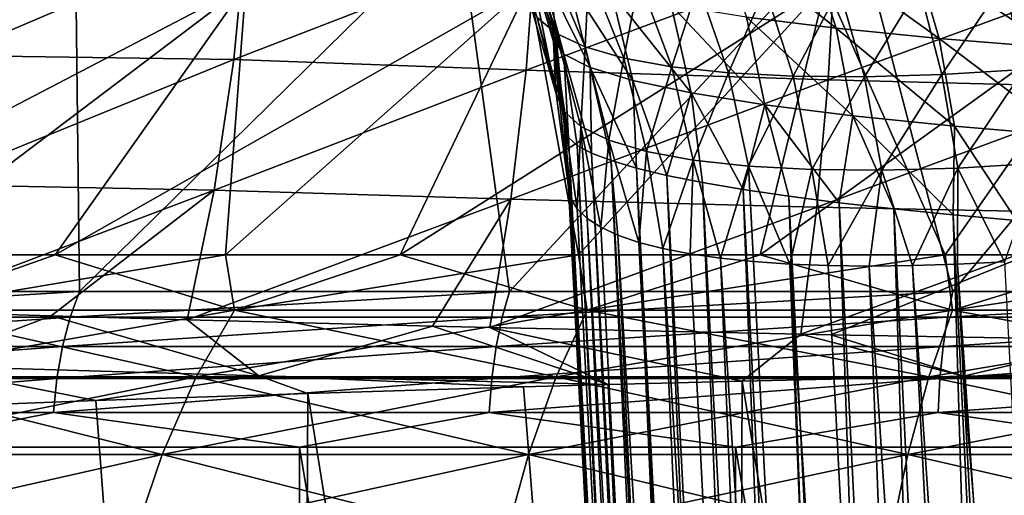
# Model space of a CAD drawing. Header units: metres. Extents: x -24 to 24, y -69 to 184.
# Tile 850 of 896: x -9.82 to -5.16, y 159.84 to 162.09. Entities that reach past the tile are written whole.
import ezdxf

# ---------------------------------------------------------------- set-up
doc = ezdxf.new("R2010")
doc.units = ezdxf.units.M
for name, color, linetype in [('4035', 7, 'CONTINUOUS'), ('4036', 7, 'CONTINUOUS'), ('4045', 7, 'CONTINUOUS'), ('4049', 7, 'CONTINUOUS'), ('4053', 7, 'CONTINUOUS'), ('4097', 7, 'CONTINUOUS'), ('4100', 7, 'CONTINUOUS'), ('4101', 7, 'CONTINUOUS'), ('4107', 7, 'CONTINUOUS'), ('4108', 7, 'CONTINUOUS'), ('4109', 7, 'CONTINUOUS'), ('4157', 7, 'CONTINUOUS'), ('4165', 7, 'CONTINUOUS')]:
    doc.layers.add(name, color=color, linetype=linetype)

msp = doc.modelspace()

# ---------------------------------------------------------------- linework, layer by layer
at = {"layer": '4035'}
for points in [[(-5.352277, 160.400624, 23.651969), (-4.330005, 147.8, 23.860293), (-4.294362, 160.419988, 23.866733)], [(-7.435197, 160.34998, 23.082035), (-6.451394, 147.8, 23.376099), (-7.035197, 160.360992, 23.207079)], [(-7.035197, 160.360992, 23.207079), (-6.451394, 147.8, 23.376099), (-6.399911, 160.377226, 23.390247)], [(-6.451394, 147.8, 23.376099), (-4.330005, 147.8, 23.860293), (-6.399911, 160.377226, 23.390247)], [(-6.399911, 160.377226, 23.390247), (-4.330005, 147.8, 23.860293), (-5.352277, 160.400624, 23.651969)], [(-9.460425, 160.284832, 22.328521), (-8.520839, 147.8, 22.703696), (-8.456055, 160.319097, 22.727904)], [(-8.520839, 147.8, 22.703696), (-6.451394, 147.8, 23.376099), (-8.456055, 160.319097, 22.727904)], [(-8.456055, 160.319097, 22.727904), (-6.451394, 147.8, 23.376099), (-7.435197, 160.34998, 23.082035)], [(-10.446351, 160.247454, 21.884612), (-8.520839, 147.8, 22.703696), (-9.460425, 160.284832, 22.328521)], [(-10.521681, 147.8, 21.848495), (-8.520839, 147.8, 22.703696), (-10.446351, 160.247454, 21.884612)], [(-8.520839, 147.8, -22.703696), (-10.521681, 147.8, -21.848495), (-10.491335, 160.06449, -21.863083)], [(-8.495616, 160.06449, -22.713146), (-8.520839, 147.8, -22.703696), (-10.491335, 160.06449, -21.863083)], [(-6.451394, 147.8, -23.376099), (-8.520839, 147.8, -22.703696), (-8.495616, 160.06449, -22.713146)], [(-6.431917, 160.06449, -23.381466), (-6.451394, 147.8, -23.376099), (-8.495616, 160.06449, -22.713146)], [(-4.330005, 147.8, -23.860293), (-6.451394, 147.8, -23.376099), (-6.431917, 160.06449, -23.381466)], [(-4.316752, 160.06449, -23.862694), (-4.330005, 147.8, -23.860293), (-6.431917, 160.06449, -23.381466)]]:
    msp.add_3dface(points, dxfattribs=at)
at = {"layer": '4036'}
for points in [[(-11.494011, 160.800959, -20.984845), (-9.558219, 162.566013, -19.646071), (-9.537072, 160.800959, -21.94357)], [(-11.295749, 162.566013, -18.701169), (-9.558219, 162.566013, -19.646071), (-11.494011, 160.800959, -20.984845)], [(-9.558219, 162.566013, -19.646071), (-7.742357, 162.566013, -20.429968), (-9.537072, 160.800959, -21.94357)], [(-9.537072, 160.800959, -21.94357), (-7.742357, 162.566013, -20.429968), (-7.501022, 160.800959, -22.72027)], [(-7.742357, 162.566013, -20.429968), (-5.863043, 162.566013, -21.046434), (-7.501022, 160.800959, -22.72027)], [(-7.501022, 160.800959, -22.72027), (-5.863043, 162.566013, -21.046434), (-5.40275, 160.800959, -23.308502)], [(-5.863043, 162.566013, -21.046434), (-3.93568, 162.566013, -21.490419), (-5.40275, 160.800959, -23.308502)], [(-5.40275, 160.800959, -23.308502), (-3.93568, 162.566013, -21.490419), (-3.259662, 160.800959, -23.703388)]]:
    msp.add_3dface(points, dxfattribs=at)
at = {"layer": '4045'}
for points in [[(-11.547877, 160.679398, -21.083187), (-9.537072, 160.800959, -21.94357), (-9.581767, 160.679398, -22.046405)], [(-11.494011, 160.800959, -20.984845), (-9.537072, 160.800959, -21.94357), (-11.547877, 160.679398, -21.083187)], [(-9.581767, 160.679398, -22.046405), (-7.501022, 160.800959, -22.72027), (-7.536175, 160.679398, -22.826745)], [(-9.537072, 160.800959, -21.94357), (-7.501022, 160.800959, -22.72027), (-9.581767, 160.679398, -22.046405)], [(-7.536175, 160.679398, -22.826745), (-5.40275, 160.800959, -23.308502), (-5.42807, 160.679398, -23.417735)], [(-7.501022, 160.800959, -22.72027), (-5.40275, 160.800959, -23.308502), (-7.536175, 160.679398, -22.826745)], [(-5.42807, 160.679398, -23.417735), (-3.259662, 160.800959, -23.703388), (-3.274938, 160.679398, -23.814471)], [(-5.40275, 160.800959, -23.308502), (-3.259662, 160.800959, -23.703388), (-5.42807, 160.679398, -23.417735)], [(-11.59142, 160.540873, -21.162682), (-9.581767, 160.679398, -22.046405), (-9.617896, 160.540873, -22.129532)], [(-11.547877, 160.679398, -21.083187), (-9.581767, 160.679398, -22.046405), (-11.59142, 160.540873, -21.162682)], [(-9.617896, 160.540873, -22.129532), (-7.536175, 160.679398, -22.826745), (-7.564591, 160.540873, -22.912815)], [(-9.581767, 160.679398, -22.046405), (-7.536175, 160.679398, -22.826745), (-9.617896, 160.540873, -22.129532)], [(-7.564591, 160.540873, -22.912815), (-5.42807, 160.679398, -23.417735), (-5.448537, 160.540873, -23.506032)], [(-7.536175, 160.679398, -22.826745), (-5.42807, 160.679398, -23.417735), (-7.564591, 160.540873, -22.912815)], [(-5.448537, 160.540873, -23.506032), (-3.274938, 160.679398, -23.814471), (-3.287287, 160.540873, -23.904265)], [(-5.42807, 160.679398, -23.417735), (-3.274938, 160.679398, -23.814471), (-5.448537, 160.540873, -23.506032)], [(-11.623387, 160.389293, -21.221045), (-9.617896, 160.540873, -22.129532), (-9.644421, 160.389293, -22.190561)], [(-11.59142, 160.540873, -21.162682), (-9.617896, 160.540873, -22.129532), (-11.623387, 160.389293, -21.221045)], [(-9.644421, 160.389293, -22.190561), (-7.564591, 160.540873, -22.912815), (-7.585453, 160.389293, -22.976004)], [(-9.617896, 160.540873, -22.129532), (-7.564591, 160.540873, -22.912815), (-9.644421, 160.389293, -22.190561)], [(-7.585453, 160.389293, -22.976004), (-5.448537, 160.540873, -23.506032), (-5.463563, 160.389293, -23.570858)], [(-7.564591, 160.540873, -22.912815), (-5.448537, 160.540873, -23.506032), (-7.585453, 160.389293, -22.976004)], [(-5.463563, 160.389293, -23.570858), (-3.287287, 160.540873, -23.904265), (-3.296352, 160.389293, -23.970188)], [(-5.448537, 160.540873, -23.506032), (-3.287287, 160.540873, -23.904265), (-5.463563, 160.389293, -23.570858)], [(-11.642902, 160.228812, -21.256675), (-9.644421, 160.389293, -22.190561), (-9.660613, 160.228812, -22.22782)], [(-11.623387, 160.389293, -21.221045), (-9.644421, 160.389293, -22.190561), (-11.642902, 160.228812, -21.256675)], [(-9.660613, 160.228812, -22.22782), (-7.585453, 160.389293, -22.976004), (-7.598189, 160.228812, -23.014581)], [(-9.644421, 160.389293, -22.190561), (-7.585453, 160.389293, -22.976004), (-9.660613, 160.228812, -22.22782)], [(-7.598189, 160.228812, -23.014581), (-5.463563, 160.389293, -23.570858), (-5.472736, 160.228812, -23.610434)], [(-7.585453, 160.389293, -22.976004), (-5.463563, 160.389293, -23.570858), (-7.598189, 160.228812, -23.014581)], [(-5.472736, 160.228812, -23.610434), (-3.296352, 160.389293, -23.970188), (-3.301887, 160.228812, -24.010434)], [(-5.463563, 160.389293, -23.570858), (-3.296352, 160.389293, -23.970188), (-5.472736, 160.228812, -23.610434)], [(-10.491335, 160.06449, -21.863083), (-11.642902, 160.228812, -21.256675), (-9.660613, 160.228812, -22.22782)], [(-8.495616, 160.06449, -22.713146), (-10.491335, 160.06449, -21.863083), (-9.660613, 160.228812, -22.22782)], [(-8.495616, 160.06449, -22.713146), (-9.660613, 160.228812, -22.22782), (-7.598189, 160.228812, -23.014581)], [(-6.431917, 160.06449, -23.381466), (-8.495616, 160.06449, -22.713146), (-7.598189, 160.228812, -23.014581)], [(-6.431917, 160.06449, -23.381466), (-7.598189, 160.228812, -23.014581), (-5.472736, 160.228812, -23.610434)], [(-4.316752, 160.06449, -23.862694), (-6.431917, 160.06449, -23.381466), (-5.472736, 160.228812, -23.610434)], [(-4.316752, 160.06449, -23.862694), (-5.472736, 160.228812, -23.610434), (-3.301887, 160.228812, -24.010434)]]:
    msp.add_3dface(points, dxfattribs=at)
at = {"layer": '4049'}
for points in [[(-11.198176, 160.975062, 15.725637), (-8.749242, 162.250856, 14.130511), (-10.437236, 160.975062, 16.240656)], [(-10.015718, 162.250856, 13.262954), (-8.749242, 162.250856, 14.130511), (-11.198176, 160.975062, 15.725637)], [(-10.437236, 160.975062, 16.240656), (-8.749242, 162.250856, 14.130511), (-9.652653, 160.975062, 16.718885)], [(-9.652653, 160.975062, -16.718885), (-8.749242, 162.250856, -14.130511), (-10.437236, 160.975062, -16.240656)], [(-8.749242, 162.250856, -14.130511), (-10.015718, 162.250856, -13.262954), (-10.437236, 160.975062, -16.240656)], [(-9.652653, 160.975062, 16.718885), (-7.40812, 162.250856, 14.877511), (-8.846203, 160.975062, 17.15924)], [(-8.749242, 162.250856, 14.130511), (-7.40812, 162.250856, 14.877511), (-9.652653, 160.975062, 16.718885)], [(-8.846203, 160.975062, -17.15924), (-8.749242, 162.250856, -14.130511), (-9.652653, 160.975062, -16.718885)], [(-8.846203, 160.975062, 17.15924), (-7.40812, 162.250856, 14.877511), (-8.019714, 160.975062, 17.560723)], [(-8.019714, 160.975062, -17.560723), (-7.40812, 162.250856, -14.877511), (-8.846203, 160.975062, -17.15924)], [(-7.40812, 162.250856, -14.877511), (-8.749242, 162.250856, -14.130511), (-8.846203, 160.975062, -17.15924)], [(-8.019714, 160.975062, 17.560723), (-6.003795, 162.250856, 15.497581), (-7.175057, 160.975062, 17.922426)], [(-7.40812, 162.250856, 14.877511), (-6.003795, 162.250856, 15.497581), (-8.019714, 160.975062, 17.560723)], [(-7.175057, 160.975062, -17.922426), (-7.40812, 162.250856, -14.877511), (-8.019714, 160.975062, -17.560723)], [(-6.003795, 162.250856, -15.497581), (-7.40812, 162.250856, -14.877511), (-7.175057, 160.975062, -17.922426)], [(-7.175057, 160.975062, 17.922426), (-6.003795, 162.250856, 15.497581), (-6.314147, 160.975062, 18.243529)], [(-6.314147, 160.975062, -18.243529), (-6.003795, 162.250856, -15.497581), (-7.175057, 160.975062, -17.922426)], [(-6.314147, 160.975062, 18.243529), (-4.548247, 162.250856, 15.985431), (-5.438933, 160.975062, 18.523305)], [(-6.003795, 162.250856, 15.497581), (-4.548247, 162.250856, 15.985431), (-6.314147, 160.975062, 18.243529)], [(-5.438933, 160.975062, -18.523305), (-6.003795, 162.250856, -15.497581), (-6.314147, 160.975062, -18.243529)], [(-4.548247, 162.250856, -15.985431), (-6.003795, 162.250856, -15.497581), (-5.438933, 160.975062, -18.523305)], [(-5.438933, 160.975062, 18.523305), (-4.548247, 162.250856, 15.985431), (-4.551398, 160.975062, 18.761119)], [(-4.551398, 160.975062, -18.761119), (-4.548247, 162.250856, -15.985431), (-5.438933, 160.975062, -18.523305)]]:
    msp.add_3dface(points, dxfattribs=at)
at = {"layer": '4053'}
for points in [[(-10.437236, 160.975062, 16.240656), (-9.652653, 160.975062, 16.718885), (-10.396667, 160.713602, 16.791194)], [(-9.652653, 160.975062, -16.718885), (-10.437236, 160.975062, -16.240656), (-10.396667, 160.713602, -16.791194)], [(-8.846203, 160.975062, 17.15924), (-8.803021, 160.713602, 17.678849), (-10.396667, 160.713602, 16.791194)], [(-9.652653, 160.975062, 16.718885), (-8.846203, 160.975062, 17.15924), (-10.396667, 160.713602, 16.791194)], [(-9.652653, 160.975062, -16.718885), (-10.396667, 160.713602, -16.791194), (-8.803021, 160.713602, -17.678849)], [(-8.846203, 160.975062, -17.15924), (-9.652653, 160.975062, -16.718885), (-8.803021, 160.713602, -17.678849)], [(-8.846203, 160.975062, 17.15924), (-8.019714, 160.975062, 17.560723), (-8.803021, 160.713602, 17.678849)], [(-8.019714, 160.975062, -17.560723), (-8.846203, 160.975062, -17.15924), (-8.803021, 160.713602, -17.678849)], [(-7.175057, 160.975062, 17.922426), (-7.13427, 160.713602, 18.415675), (-8.803021, 160.713602, 17.678849)], [(-8.019714, 160.975062, 17.560723), (-7.175057, 160.975062, 17.922426), (-8.803021, 160.713602, 17.678849)], [(-8.019714, 160.975062, -17.560723), (-8.803021, 160.713602, -17.678849), (-7.13427, 160.713602, -18.415675)], [(-7.175057, 160.975062, -17.922426), (-8.019714, 160.975062, -17.560723), (-7.13427, 160.713602, -18.415675)], [(-7.175057, 160.975062, 17.922426), (-6.314147, 160.975062, 18.243529), (-7.13427, 160.713602, 18.415675)], [(-6.314147, 160.975062, -18.243529), (-7.175057, 160.975062, -17.922426), (-7.13427, 160.713602, -18.415675)], [(-5.438933, 160.975062, 18.523305), (-5.404653, 160.713602, 18.995384), (-7.13427, 160.713602, 18.415675)], [(-6.314147, 160.975062, 18.243529), (-5.438933, 160.975062, 18.523305), (-7.13427, 160.713602, 18.415675)], [(-6.314147, 160.975062, -18.243529), (-7.13427, 160.713602, -18.415675), (-5.404653, 160.713602, -18.995384)], [(-5.438933, 160.975062, -18.523305), (-6.314147, 160.975062, -18.243529), (-5.404653, 160.713602, -18.995384)], [(-5.438933, 160.975062, 18.523305), (-4.551398, 160.975062, 18.761119), (-5.404653, 160.713602, 18.995384)], [(-4.551398, 160.975062, -18.761119), (-5.438933, 160.975062, -18.523305), (-5.404653, 160.713602, -18.995384)], [(-3.653553, 160.975062, 18.956433), (-3.628925, 160.713602, 19.413032), (-5.404653, 160.713602, 18.995384)], [(-4.551398, 160.975062, 18.761119), (-3.653553, 160.975062, 18.956433), (-5.404653, 160.713602, 18.995384)], [(-4.551398, 160.975062, -18.761119), (-5.404653, 160.713602, -18.995384), (-3.628925, 160.713602, -19.413032)], [(-10.610971, 160.396893, -17.137307), (-8.984475, 160.396893, -18.043259), (-10.396667, 160.713602, -16.791194)], [(-8.803021, 160.713602, 17.678849), (-10.610971, 160.396893, 17.137307), (-10.396667, 160.713602, 16.791194)], [(-8.984475, 160.396893, 18.043259), (-10.610971, 160.396893, 17.137307), (-8.803021, 160.713602, 17.678849)], [(-10.396667, 160.713602, -16.791194), (-8.984475, 160.396893, -18.043259), (-8.803021, 160.713602, -17.678849)], [(-8.984475, 160.396893, -18.043259), (-7.281327, 160.396893, -18.795272), (-8.803021, 160.713602, -17.678849)], [(-7.13427, 160.713602, 18.415675), (-8.984475, 160.396893, 18.043259), (-8.803021, 160.713602, 17.678849)], [(-7.281327, 160.396893, 18.795272), (-8.984475, 160.396893, 18.043259), (-7.13427, 160.713602, 18.415675)], [(-8.803021, 160.713602, -17.678849), (-7.281327, 160.396893, -18.795272), (-7.13427, 160.713602, -18.415675)], [(-7.281327, 160.396893, -18.795272), (-5.516057, 160.396893, -19.386931), (-7.13427, 160.713602, -18.415675)], [(-5.404653, 160.713602, 18.995384), (-7.281327, 160.396893, 18.795272), (-7.13427, 160.713602, 18.415675)], [(-5.516058, 160.396893, 19.386931), (-7.281327, 160.396893, 18.795272), (-5.404653, 160.713602, 18.995384)], [(-7.13427, 160.713602, -18.415675), (-5.516057, 160.396893, -19.386931), (-5.404653, 160.713602, -18.995384)], [(-3.628925, 160.713602, 19.413032), (-5.516058, 160.396893, 19.386931), (-5.404653, 160.713602, 18.995384)], [(-3.703727, 160.396893, 19.813188), (-5.516058, 160.396893, 19.386931), (-3.628925, 160.713602, 19.413032)], [(-5.516057, 160.396893, -19.386931), (-3.703727, 160.396893, -19.813188), (-5.404653, 160.713602, -18.995384)], [(-5.404653, 160.713602, -18.995384), (-3.703727, 160.396893, -19.813188), (-3.628925, 160.713602, -19.413032)], [(-10.80204, 160.030435, -17.445894), (-9.146256, 160.030435, -18.368159), (-10.610971, 160.396893, -17.137307)], [(-8.984475, 160.396893, 18.043259), (-10.80204, 160.030435, 17.445894), (-10.610971, 160.396893, 17.137307)], [(-9.146256, 160.030435, 18.368159), (-10.80204, 160.030435, 17.445894), (-8.984475, 160.396893, 18.043259)], [(-10.610971, 160.396893, -17.137307), (-9.146256, 160.030435, -18.368159), (-8.984475, 160.396893, -18.043259)], [(-9.146256, 160.030435, -18.368159), (-7.41244, 160.030435, -19.133714), (-8.984475, 160.396893, -18.043259)], [(-7.281327, 160.396893, 18.795272), (-9.146256, 160.030435, 18.368159), (-8.984475, 160.396893, 18.043259)], [(-7.41244, 160.030435, 19.133714), (-9.146256, 160.030435, 18.368159), (-7.281327, 160.396893, 18.795272)], [(-8.984475, 160.396893, -18.043259), (-7.41244, 160.030435, -19.133714), (-7.281327, 160.396893, -18.795272)], [(-7.41244, 160.030435, -19.133714), (-5.615384, 160.030435, -19.736026), (-7.281327, 160.396893, -18.795272)], [(-5.516058, 160.396893, 19.386931), (-7.41244, 160.030435, 19.133714), (-7.281327, 160.396893, 18.795272)], [(-5.615384, 160.030435, 19.736026), (-7.41244, 160.030435, 19.133714), (-5.516058, 160.396893, 19.386931)], [(-7.281327, 160.396893, -18.795272), (-5.615384, 160.030435, -19.736026), (-5.516057, 160.396893, -19.386931)], [(-5.615384, 160.030435, -19.736026), (-3.770419, 160.030435, -20.169958), (-5.516057, 160.396893, -19.386931)], [(-3.703727, 160.396893, 19.813188), (-5.615384, 160.030435, 19.736026), (-5.516058, 160.396893, 19.386931)], [(-3.770419, 160.030435, 20.169958), (-5.615384, 160.030435, 19.736026), (-3.703727, 160.396893, 19.813188)], [(-5.516057, 160.396893, -19.386931), (-3.770419, 160.030435, -20.169958), (-3.703727, 160.396893, -19.813188)], [(-10.966697, 159.620321, -17.711824), (-9.285674, 159.620321, -18.648147), (-10.80204, 160.030435, -17.445894)], [(-9.146256, 160.030435, 18.368159), (-10.966697, 159.620321, 17.711824), (-10.80204, 160.030435, 17.445894)], [(-9.285674, 159.620321, 18.648147), (-10.966697, 159.620321, 17.711824), (-9.146256, 160.030435, 18.368159)], [(-10.80204, 160.030435, -17.445894), (-9.285674, 159.620321, -18.648147), (-9.146256, 160.030435, -18.368159)], [(-9.285674, 159.620321, -18.648147), (-7.525429, 159.620321, -19.425371), (-9.146256, 160.030435, -18.368159)], [(-7.41244, 160.030435, 19.133714), (-9.285674, 159.620321, 18.648147), (-9.146256, 160.030435, 18.368159)], [(-7.525429, 159.620321, 19.425371), (-9.285674, 159.620321, 18.648147), (-7.41244, 160.030435, 19.133714)], [(-9.146256, 160.030435, -18.368159), (-7.525429, 159.620321, -19.425371), (-7.41244, 160.030435, -19.133714)], [(-7.525429, 159.620321, -19.425371), (-5.70098, 159.620321, -20.036865), (-7.41244, 160.030435, -19.133714)], [(-5.615384, 160.030435, 19.736026), (-7.525429, 159.620321, 19.425371), (-7.41244, 160.030435, 19.133714)], [(-5.70098, 159.620321, 20.036865), (-7.525429, 159.620321, 19.425371), (-5.615384, 160.030435, 19.736026)], [(-7.41244, 160.030435, -19.133714), (-5.70098, 159.620321, -20.036865), (-5.615384, 160.030435, -19.736026)], [(-5.70098, 159.620321, -20.036865), (-3.827892, 159.620321, -20.477411), (-5.615384, 160.030435, -19.736026)], [(-3.770419, 160.030435, 20.169958), (-5.70098, 159.620321, 20.036865), (-5.615384, 160.030435, 19.736026)], [(-3.827892, 159.620321, 20.477411), (-5.70098, 159.620321, 20.036865), (-3.770419, 160.030435, 20.169958)], [(-5.615384, 160.030435, -19.736026), (-3.827892, 159.620321, -20.477411), (-3.770419, 160.030435, -20.169958)]]:
    msp.add_3dface(points, dxfattribs=at)
at = {"layer": '4097'}
for points in [[(-7.237208, 161.566766, 2), (-6.453875, 146.863365, 2.406043), (-7.222111, 161.529866, 2.436233)], [(-6.851922, 154.215066, 2), (-6.453875, 146.863365, 2.406043), (-7.237208, 161.566766, 2)], [(-7.222111, 161.529866, 2.436233), (-6.453875, 146.863365, 2.406043), (-7.180722, 161.493107, 2.870946)], [(-7.180722, 161.493107, 2.870946), (-6.415644, 146.863365, 2.810484), (-7.113186, 161.456674, 3.302412)], [(-6.453875, 146.863365, 2.406043), (-6.415644, 146.863365, 2.810484), (-7.180722, 161.493107, 2.870946)], [(-7.113186, 161.456674, 3.302412), (-6.352093, 146.863365, 3.211727), (-7.019773, 161.420714, 3.72894)], [(-6.415644, 146.863365, 2.810484), (-6.352093, 146.863365, 3.211727), (-7.113186, 161.456674, 3.302412)], [(-7.019773, 161.420714, 3.72894), (-6.263474, 146.863365, 3.608187), (-6.900825, 161.385322, 4.149011)], [(-6.352093, 146.863365, 3.211727), (-6.263474, 146.863365, 3.608187), (-7.019773, 161.420714, 3.72894)], [(-6.900825, 161.385322, 4.149011), (-6.150136, 146.863365, 3.9983), (-6.756713, 161.350617, 4.561282)], [(-6.263474, 146.863365, 3.608187), (-6.150136, 146.863365, 3.9983), (-6.900825, 161.385322, 4.149011)], [(-6.756713, 161.350617, 4.561282), (-6.012526, 146.863365, 4.380527), (-6.587971, 161.316739, 4.964173)], [(-6.150136, 146.863365, 3.9983), (-6.012526, 146.863365, 4.380527), (-6.756713, 161.350617, 4.561282)], [(-6.587971, 161.316739, 4.964173), (-5.851187, 146.863365, 4.753359), (-6.39529, 161.283814, 5.356043)], [(-6.012526, 146.863365, 4.380527), (-5.851187, 146.863365, 4.753359), (-6.587971, 161.316739, 4.964173)], [(-6.39529, 161.283814, 5.356043), (-5.666756, 146.863365, 5.115325), (-6.179405, 161.251958, 5.735452)], [(-5.851187, 146.863365, 4.753359), (-5.666756, 146.863365, 5.115325), (-6.39529, 161.283814, 5.356043)], [(-6.179405, 161.251958, 5.735452), (-5.459961, 146.863365, 5.464996), (-5.941116, 161.221293, 6.101047)], [(-5.666756, 146.863365, 5.115325), (-5.459961, 146.863365, 5.464996), (-6.179405, 161.251958, 5.735452)], [(-5.941116, 161.221293, 6.101047), (-5.231618, 146.863365, 5.800993), (-5.681306, 161.191925, 6.451515)], [(-5.459961, 146.863365, 5.464996), (-5.231618, 146.863365, 5.800993), (-5.941116, 161.221293, 6.101047)], [(-5.681306, 161.191925, 6.451515), (-4.982628, 146.863365, 6.121989), (-5.400905, 161.163942, 6.785632)], [(-5.231618, 146.863365, 5.800993), (-4.982628, 146.863365, 6.121989), (-5.681306, 161.191925, 6.451515)], [(-5.400905, 161.163942, 6.785632), (-4.713974, 146.863365, 6.426717), (-5.10092, 161.137446, 7.102218)], [(-4.982628, 146.863365, 6.121989), (-4.713974, 146.863365, 6.426717), (-5.400905, 161.163942, 6.785632)]]:
    msp.add_3dface(points, dxfattribs=at)
at = {"layer": '4100'}
for points in [[(-7.235611, 161.536287, -2.45726), (-7.237208, 161.566766, 2), (-7.240302, 161.625794, -0.24606)], [(-7.235471, 161.533629, -2.493176), (-7.237208, 161.566766, 2), (-7.235611, 161.536287, -2.45726)], [(-7.222878, 161.29333, -4.727674), (-7.237208, 161.566766, 2), (-7.235471, 161.533629, -2.493176)], [(-6.851922, 154.215066, 2), (-7.237208, 161.566766, 2), (-7.222878, 161.29333, -4.727674)], [(-6.844757, 154.078348, -4.349553), (-6.851922, 154.215066, 2), (-7.222878, 161.29333, -4.727674)]]:
    msp.add_3dface(points, dxfattribs=at)
at = {"layer": '4101'}
for points in [[(-6.844757, 154.078348, -4.349553), (-7.222878, 161.29333, -4.727674), (-7.211074, 161.24103, -4.976791)], [(-7.181409, 161.192028, -5.224415), (-6.430897, 146.85854, -4.468555), (-7.211074, 161.24103, -4.976791)], [(-6.430897, 146.85854, -4.468555), (-6.466635, 146.863365, -3.971432), (-7.211074, 161.24103, -4.976791)], [(-6.466635, 146.863365, -3.971432), (-6.844757, 154.078348, -4.349553), (-7.211074, 161.24103, -4.976791)], [(-7.134119, 161.146672, -5.469239), (-6.430897, 146.85854, -4.468555), (-7.181409, 161.192028, -5.224415)], [(-7.069529, 161.105151, -5.709988), (-6.324866, 146.854573, -4.955746), (-7.134119, 161.146672, -5.469239)], [(-6.324866, 146.854573, -4.955746), (-6.430897, 146.85854, -4.468555), (-7.134119, 161.146672, -5.469239)], [(-6.988007, 161.067522, -5.945532), (-6.324866, 146.854573, -4.955746), (-7.069529, 161.105151, -5.709988)], [(-6.89, 161.033975, -6.17475), (-6.150746, 146.851515, -5.422703), (-6.988007, 161.067522, -5.945532)], [(-6.150746, 146.851515, -5.422703), (-6.324866, 146.854573, -4.955746), (-6.988007, 161.067522, -5.945532)], [(-6.776092, 161.004654, -6.396415), (-6.150746, 146.851515, -5.422703), (-6.89, 161.033975, -6.17475)], [(-6.646938, 160.979625, -6.609387), (-5.911813, 146.849441, -5.860461), (-6.776092, 161.004654, -6.396415)], [(-5.911813, 146.849441, -5.860461), (-6.150746, 146.851515, -5.422703), (-6.776092, 161.004654, -6.396415)], [(-6.503239, 160.959014, -6.812646), (-5.911813, 146.849441, -5.860461), (-6.646938, 160.979625, -6.609387)], [(-6.345724, 160.942898, -7.005264), (-5.613097, 146.848387, -6.259652), (-6.503239, 160.959014, -6.812646)], [(-5.613097, 146.848387, -6.259652), (-5.911813, 146.849441, -5.860461), (-6.503239, 160.959014, -6.812646)], [(-6.175178, 160.931299, -7.186336), (-5.613097, 146.848387, -6.259652), (-6.345724, 160.942898, -7.005264)], [(-5.992472, 160.924267, -7.354988), (-5.260763, 146.848391, -6.612134), (-6.175178, 160.931299, -7.186336)], [(-5.260763, 146.848391, -6.612134), (-5.613097, 146.848387, -6.259652), (-6.175178, 160.931299, -7.186336)], [(-5.798515, 160.921836, -7.510416), (-5.260763, 146.848391, -6.612134), (-5.992472, 160.924267, -7.354988)], [(-5.594249, 160.924005, -7.651884), (-4.861693, 146.849434, -6.911021), (-5.798515, 160.921836, -7.510416)], [(-4.861693, 146.849434, -6.911021), (-5.260763, 146.848391, -6.612134), (-5.798515, 160.921836, -7.510416)], [(-5.380657, 160.930767, -7.778716), (-4.646899, 146.850347, -7.038522), (-5.594249, 160.924005, -7.651884)], [(-4.646899, 146.850347, -7.038522), (-4.861693, 146.849434, -6.911021), (-5.594249, 160.924005, -7.651884)], [(-5.158773, 160.942097, -7.890289), (-4.423513, 146.851512, -7.150376), (-5.380657, 160.930767, -7.778716)], [(-4.423513, 146.851512, -7.150376), (-4.646899, 146.850347, -7.038522), (-5.380657, 160.930767, -7.778716)]]:
    msp.add_3dface(points, dxfattribs=at)
at = {"layer": '4107'}
for points in [[(-7.371014, 162.098946, -5.278837), (-7.465559, 162.438771, -5.789753), (-7.281818, 162.023668, -5.696828)], [(-7.465559, 162.438771, -5.789753), (-7.319734, 162.374088, -6.209515), (-7.281818, 162.023668, -5.696828)], [(-7.281818, 162.023668, -5.696828), (-7.319734, 162.374088, -6.209515), (-7.144168, 161.959065, -6.101643)], [(-7.319734, 162.374088, -6.209515), (-7.126424, 162.320927, -6.609574), (-7.144168, 161.959065, -6.101643)], [(-7.144168, 161.959065, -6.101643), (-7.126424, 162.320927, -6.609574), (-6.960165, 161.905891, -6.487894)], [(-7.126424, 162.320927, -6.609574), (-6.888332, 162.279864, -6.984809), (-6.960165, 161.905891, -6.487894)], [(-6.960165, 161.905891, -6.487894), (-6.888332, 162.279864, -6.984809), (-6.73237, 161.864745, -6.850454)], [(-6.888332, 162.279864, -6.984809), (-6.608839, 162.251402, -7.330285), (-6.73237, 161.864745, -6.850454)], [(-5.159258, 162.267783, -8.331029), (-4.738132, 162.304303, -8.469432), (-5.066438, 161.851604, -8.149695)], [(-6.73237, 161.864745, -6.850454), (-6.608839, 162.251402, -7.330285), (-6.46404, 161.836136, -7.184371)], [(-6.608839, 162.251402, -7.330285), (-6.291711, 162.235841, -7.64145), (-6.46404, 161.836136, -7.184371)], [(-6.46404, 161.836136, -7.184371), (-6.291711, 162.235841, -7.64145), (-6.158855, 161.820392, -7.485071)], [(-6.291711, 162.235841, -7.64145), (-5.941214, 162.233374, -7.914256), (-6.158855, 161.820392, -7.485071)], [(-6.158855, 161.820392, -7.485071), (-5.941214, 162.233374, -7.914256), (-5.821023, 161.817712, -7.748487)], [(-5.941214, 162.233374, -7.914256), (-5.562038, 162.244061, -8.145151), (-5.821023, 161.817712, -7.748487)], [(-5.821023, 161.817712, -7.748487), (-5.562038, 162.244061, -8.145151), (-5.455198, 161.828153, -7.971059)], [(-5.562038, 162.244061, -8.145151), (-5.159258, 162.267783, -8.331029), (-5.455198, 161.828153, -7.971059)], [(-5.455198, 161.828153, -7.971059), (-5.159258, 162.267783, -8.331029), (-5.066438, 161.851604, -8.149695)], [(-7.405225, 162.17002, -4.851992), (-7.371014, 162.098946, -5.278837), (-7.281508, 161.743342, -4.791231)], [(-7.281508, 161.743342, -4.791231), (-7.371014, 162.098946, -5.278837), (-7.247093, 161.658237, -5.20733)], [(-7.371014, 162.098946, -5.278837), (-7.281818, 162.023668, -5.696828), (-7.247093, 161.658237, -5.20733)], [(-7.247093, 161.658237, -5.20733), (-7.281818, 162.023668, -5.696828), (-7.163421, 161.582757, -5.617543)], [(-7.281818, 162.023668, -5.696828), (-7.144168, 161.959065, -6.101643), (-7.163421, 161.582757, -5.617543)], [(-7.163421, 161.582757, -5.617543), (-7.144168, 161.959065, -6.101643), (-7.03159, 161.517919, -6.015497)], [(-7.144168, 161.959065, -6.101643), (-6.960165, 161.905891, -6.487894), (-7.03159, 161.517919, -6.015497)], [(-7.03159, 161.517919, -6.015497), (-6.960165, 161.905891, -6.487894), (-6.853553, 161.464488, -6.395695)], [(-6.960165, 161.905891, -6.487894), (-6.73237, 161.864745, -6.850454), (-6.853553, 161.464488, -6.395695)], [(-6.853553, 161.464488, -6.395695), (-6.73237, 161.864745, -6.850454), (-6.63177, 161.423091, -6.752881)], [(-6.73237, 161.864745, -6.850454), (-6.46404, 161.836136, -7.184371), (-6.63177, 161.423091, -6.752881)], [(-5.455198, 161.828153, -7.971059), (-5.066438, 161.851604, -8.149695), (-5.378655, 161.385834, -7.856182)], [(-5.378655, 161.385834, -7.856182), (-5.066438, 161.851604, -8.149695), (-4.996159, 161.409241, -8.031038)], [(-6.63177, 161.423091, -6.752881), (-6.46404, 161.836136, -7.184371), (-6.36944, 161.394245, -7.081966)], [(-6.46404, 161.836136, -7.184371), (-6.158855, 161.820392, -7.485071), (-6.36944, 161.394245, -7.081966)], [(-6.36944, 161.394245, -7.081966), (-6.158855, 161.820392, -7.485071), (-6.070236, 161.378308, -7.378246)], [(-6.158855, 161.820392, -7.485071), (-5.821023, 161.817712, -7.748487), (-6.070236, 161.378308, -7.378246)], [(-6.070236, 161.378308, -7.378246), (-5.821023, 161.817712, -7.748487), (-5.7384, 161.375486, -7.637536)], [(-5.821023, 161.817712, -7.748487), (-5.455198, 161.828153, -7.971059), (-5.7384, 161.375486, -7.637536)], [(-5.7384, 161.375486, -7.637536), (-5.455198, 161.828153, -7.971059), (-5.378655, 161.385834, -7.856182)], [(-7.281508, 161.743342, -4.791231), (-7.247093, 161.658237, -5.20733), (-7.280507, 161.73855, -4.790551)], [(-7.247093, 161.658237, -5.20733), (-7.222878, 161.29333, -4.727674), (-7.280507, 161.73855, -4.790551)], [(-7.181409, 161.192028, -5.224415), (-7.247093, 161.658237, -5.20733), (-7.163421, 161.582757, -5.617543)], [(-7.181409, 161.192028, -5.224415), (-7.211074, 161.24103, -4.976791), (-7.247093, 161.658237, -5.20733)], [(-7.211074, 161.24103, -4.976791), (-7.222878, 161.29333, -4.727674), (-7.247093, 161.658237, -5.20733)], [(-7.134119, 161.146672, -5.469239), (-7.181409, 161.192028, -5.224415), (-7.163421, 161.582757, -5.617543)], [(-7.069529, 161.105151, -5.709988), (-7.163421, 161.582757, -5.617543), (-7.03159, 161.517919, -6.015497)], [(-7.069529, 161.105151, -5.709988), (-7.134119, 161.146672, -5.469239), (-7.163421, 161.582757, -5.617543)], [(-6.988007, 161.067522, -5.945532), (-7.069529, 161.105151, -5.709988), (-7.03159, 161.517919, -6.015497)], [(-6.89, 161.033975, -6.17475), (-7.03159, 161.517919, -6.015497), (-6.853553, 161.464488, -6.395695)], [(-6.89, 161.033975, -6.17475), (-6.988007, 161.067522, -5.945532), (-7.03159, 161.517919, -6.015497)], [(-6.776092, 161.004654, -6.396415), (-6.89, 161.033975, -6.17475), (-6.853553, 161.464488, -6.395695)], [(-6.776092, 161.004654, -6.396415), (-6.853553, 161.464488, -6.395695), (-6.63177, 161.423091, -6.752881)], [(-6.646938, 160.979625, -6.609387), (-6.776092, 161.004654, -6.396415), (-6.63177, 161.423091, -6.752881)], [(-6.503239, 160.959014, -6.812646), (-6.646938, 160.979625, -6.609387), (-6.63177, 161.423091, -6.752881)], [(-6.503239, 160.959014, -6.812646), (-6.63177, 161.423091, -6.752881), (-6.36944, 161.394245, -7.081966)], [(-6.345724, 160.942898, -7.005264), (-6.503239, 160.959014, -6.812646), (-6.36944, 161.394245, -7.081966)], [(-6.175178, 160.931299, -7.186336), (-6.36944, 161.394245, -7.081966), (-6.070236, 161.378308, -7.378246)], [(-6.175178, 160.931299, -7.186336), (-6.345724, 160.942898, -7.005264), (-6.36944, 161.394245, -7.081966)], [(-5.594249, 160.924005, -7.651884), (-5.7384, 161.375486, -7.637536), (-5.378655, 161.385834, -7.856182)], [(-5.380657, 160.930767, -7.778716), (-5.594249, 160.924005, -7.651884), (-5.378655, 161.385834, -7.856182)], [(-5.158773, 160.942097, -7.890289), (-5.380657, 160.930767, -7.778716), (-5.378655, 161.385834, -7.856182)], [(-5.158773, 160.942097, -7.890289), (-5.378655, 161.385834, -7.856182), (-4.996159, 161.409241, -8.031038)], [(-5.992472, 160.924267, -7.354988), (-6.175178, 160.931299, -7.186336), (-6.070236, 161.378308, -7.378246)], [(-5.992472, 160.924267, -7.354988), (-6.070236, 161.378308, -7.378246), (-5.7384, 161.375486, -7.637536)], [(-5.798515, 160.921836, -7.510416), (-5.992472, 160.924267, -7.354988), (-5.7384, 161.375486, -7.637536)], [(-5.594249, 160.924005, -7.651884), (-5.798515, 160.921836, -7.510416), (-5.7384, 161.375486, -7.637536)]]:
    msp.add_3dface(points, dxfattribs=at)
at = {"layer": '4108'}
for points in [[(-7.298459, 162.076834, -0.24951), (-7.424132, 162.513906, -0.252786), (-7.418875, 162.418445, -2.560366)], [(-7.298459, 162.076834, -0.24951), (-7.420766, 162.452793, 2.053623), (-7.424132, 162.513906, -0.252786)], [(-7.403012, 162.403768, 2.050632), (-7.420766, 162.452793, 2.053623), (-7.298459, 162.076834, -0.24951)], [(-7.293476, 161.982968, -2.527404), (-7.298459, 162.076834, -0.24951), (-7.418875, 162.418445, -2.560366)], [(-7.281508, 161.743342, -4.791231), (-7.293476, 161.982968, -2.527404), (-7.418875, 162.418445, -2.560366)], [(-7.405225, 162.17002, -4.851992), (-7.281508, 161.743342, -4.791231), (-7.418875, 162.418445, -2.560366)], [(-7.295269, 162.016746, 2.027123), (-7.403012, 162.403768, 2.050632), (-7.298459, 162.076834, -0.24951)], [(-7.240302, 161.625794, -0.24606), (-7.295269, 162.016746, 2.027123), (-7.298459, 162.076834, -0.24951)], [(-7.235611, 161.536287, -2.45726), (-7.240302, 161.625794, -0.24606), (-7.298459, 162.076834, -0.24951)], [(-7.235471, 161.533629, -2.493176), (-7.298459, 162.076834, -0.24951), (-7.293476, 161.982968, -2.527404)], [(-7.235471, 161.533629, -2.493176), (-7.235611, 161.536287, -2.45726), (-7.298459, 162.076834, -0.24951)], [(-7.295269, 162.016746, 2.027123), (-7.240302, 161.625794, -0.24606), (-7.28959, 161.988658, 2.025423)], [(-7.281508, 161.743342, -4.791231), (-7.280507, 161.73855, -4.790551), (-7.293476, 161.982968, -2.527404)], [(-7.280507, 161.73855, -4.790551), (-7.222878, 161.29333, -4.727674), (-7.293476, 161.982968, -2.527404)], [(-7.222878, 161.29333, -4.727674), (-7.235471, 161.533629, -2.493176), (-7.293476, 161.982968, -2.527404)], [(-7.240302, 161.625794, -0.24606), (-7.237208, 161.566766, 2), (-7.28959, 161.988658, 2.025423)]]:
    msp.add_3dface(points, dxfattribs=at)
at = {"layer": '4109'}
for points in [[(-5.955828, 162.047575, 6.365582), (-6.518726, 162.495231, 5.82725), (-6.380124, 162.100457, 5.723545)], [(-6.083661, 162.442423, 6.482071), (-6.518726, 162.495231, 5.82725), (-5.955828, 162.047575, 6.365582)], [(-5.467373, 161.99865, 6.959804), (-6.083661, 162.442423, 6.482071), (-5.955828, 162.047575, 6.365582)], [(-5.583404, 162.393569, 7.087827), (-6.083661, 162.442423, 6.482071), (-5.467373, 161.99865, 6.959804)], [(-7.35411, 162.340059, 2.820566), (-7.403012, 162.403768, 2.050632), (-7.243911, 161.924947, 2.78388)], [(-7.403012, 162.403768, 2.050632), (-7.295269, 162.016746, 2.027123), (-7.243911, 161.924947, 2.78388)], [(-4.920115, 161.954205, 7.49998), (-5.583404, 162.393569, 7.087827), (-5.467373, 161.99865, 6.959804)], [(-5.023452, 162.3492, 7.63824), (-5.583404, 162.393569, 7.087827), (-4.920115, 161.954205, 7.49998)], [(-7.11962, 161.862046, 3.533944), (-7.35411, 162.340059, 2.820566), (-7.243911, 161.924947, 2.78388)], [(-7.225491, 162.277194, 3.581467), (-7.35411, 162.340059, 2.820566), (-7.11962, 161.862046, 3.533944)], [(-6.91795, 161.800683, 4.266517), (-7.225491, 162.277194, 3.581467), (-7.11962, 161.862046, 3.533944)], [(-7.018513, 162.215873, 4.324132), (-7.225491, 162.277194, 3.581467), (-6.91795, 161.800683, 4.266517)], [(-6.641297, 161.741517, 4.973751), (-7.018513, 162.215873, 4.324132), (-6.91795, 161.800683, 4.266517)], [(-6.735701, 162.156762, 5.040647), (-7.018513, 162.215873, 4.324132), (-6.641297, 161.741517, 4.973751)], [(-6.292605, 161.685151, 5.648219), (-6.735701, 162.156762, 5.040647), (-6.641297, 161.741517, 4.973751)], [(-6.380124, 162.100457, 5.723545), (-6.735701, 162.156762, 5.040647), (-6.292605, 161.685151, 5.648219)], [(-5.875799, 161.632193, 6.282701), (-6.380124, 162.100457, 5.723545), (-6.292605, 161.685151, 5.648219)], [(-5.955828, 162.047575, 6.365582), (-6.380124, 162.100457, 5.723545), (-5.875799, 161.632193, 6.282701)], [(-5.395327, 161.583194, 6.87025), (-5.955828, 162.047575, 6.365582), (-5.875799, 161.632193, 6.282701)], [(-5.467373, 161.99865, 6.959804), (-5.955828, 162.047575, 6.365582), (-5.395327, 161.583194, 6.87025)], [(-7.295269, 162.016746, 2.027123), (-7.28959, 161.988658, 2.025423), (-7.243911, 161.924947, 2.78388)], [(-4.856442, 161.538671, 7.404629), (-5.467373, 161.99865, 6.959804), (-5.395327, 161.583194, 6.87025)], [(-4.920115, 161.954205, 7.49998), (-5.467373, 161.99865, 6.959804), (-4.856442, 161.538671, 7.404629)], [(-7.28959, 161.988658, 2.025423), (-7.222111, 161.529866, 2.436233), (-7.243911, 161.924947, 2.78388)], [(-7.237208, 161.566766, 2), (-7.222111, 161.529866, 2.436233), (-7.28959, 161.988658, 2.025423)], [(-7.113186, 161.456674, 3.302412), (-7.11962, 161.862046, 3.533944), (-7.243911, 161.924947, 2.78388)], [(-7.180722, 161.493107, 2.870946), (-7.113186, 161.456674, 3.302412), (-7.243911, 161.924947, 2.78388)], [(-7.222111, 161.529866, 2.436233), (-7.180722, 161.493107, 2.870946), (-7.243911, 161.924947, 2.78388)], [(-6.900825, 161.385322, 4.149011), (-6.91795, 161.800683, 4.266517), (-7.11962, 161.862046, 3.533944)], [(-7.019773, 161.420714, 3.72894), (-6.900825, 161.385322, 4.149011), (-7.11962, 161.862046, 3.533944)], [(-7.113186, 161.456674, 3.302412), (-7.019773, 161.420714, 3.72894), (-7.11962, 161.862046, 3.533944)], [(-6.756713, 161.350617, 4.561282), (-6.641297, 161.741517, 4.973751), (-6.91795, 161.800683, 4.266517)], [(-6.900825, 161.385322, 4.149011), (-6.756713, 161.350617, 4.561282), (-6.91795, 161.800683, 4.266517)], [(-6.756713, 161.350617, 4.561282), (-6.587971, 161.316739, 4.964173), (-6.641297, 161.741517, 4.973751)], [(-6.39529, 161.283814, 5.356043), (-6.292605, 161.685151, 5.648219), (-6.641297, 161.741517, 4.973751)], [(-6.587971, 161.316739, 4.964173), (-6.39529, 161.283814, 5.356043), (-6.641297, 161.741517, 4.973751)], [(-6.39529, 161.283814, 5.356043), (-6.179405, 161.251958, 5.735452), (-6.292605, 161.685151, 5.648219)], [(-5.941116, 161.221293, 6.101047), (-5.875799, 161.632193, 6.282701), (-6.292605, 161.685151, 5.648219)], [(-6.179405, 161.251958, 5.735452), (-5.941116, 161.221293, 6.101047), (-6.292605, 161.685151, 5.648219)], [(-5.941116, 161.221293, 6.101047), (-5.681306, 161.191925, 6.451515), (-5.875799, 161.632193, 6.282701)], [(-5.400905, 161.163942, 6.785632), (-5.395327, 161.583194, 6.87025), (-5.875799, 161.632193, 6.282701)], [(-5.681306, 161.191925, 6.451515), (-5.400905, 161.163942, 6.785632), (-5.875799, 161.632193, 6.282701)], [(-5.400905, 161.163942, 6.785632), (-5.10092, 161.137446, 7.102218), (-5.395327, 161.583194, 6.87025)], [(-5.10092, 161.137446, 7.102218), (-4.856442, 161.538671, 7.404629), (-5.395327, 161.583194, 6.87025)]]:
    msp.add_3dface(points, dxfattribs=at)
at = {"layer": '4157'}
for points in [[(-10.069703, 162.529268, 21.846788), (-10.145566, 161.917751, 21.770066), (-8.748893, 162.514755, 22.542575)], [(-8.748893, 162.514755, 22.542575), (-10.145566, 161.917751, 21.770066), (-8.807491, 161.899432, 22.441161)], [(-8.748893, 162.514755, 22.542575), (-8.807491, 161.899432, 22.441161), (-7.378047, 162.451547, 23.130391)], [(-7.378047, 162.451547, 23.130391), (-8.807491, 161.899432, 22.441161), (-7.422622, 161.848552, 23.013768)], [(-7.378047, 162.451547, 23.130391), (-7.422622, 161.848552, 23.013768), (-5.959673, 162.394218, 23.616017)], [(-5.959673, 162.394218, 23.616017), (-7.422622, 161.848552, 23.013768), (-5.992452, 161.802495, 23.486764)], [(-5.959673, 162.394218, 23.616017), (-5.992452, 161.802495, 23.486764), (-4.502092, 162.346815, 23.996659)], [(-4.502092, 162.346815, 23.996659), (-5.992452, 161.802495, 23.486764), (-4.524923, 161.764754, 23.857438)], [(-10.145566, 161.917751, 21.770066), (-10.260343, 161.307514, 21.764576), (-8.807491, 161.899432, 22.441161)], [(-8.807491, 161.899432, 22.441161), (-10.260343, 161.307514, 21.764576), (-8.900495, 161.280568, 22.414756)], [(-8.807491, 161.899432, 22.441161), (-8.900495, 161.280568, 22.414756), (-7.422622, 161.848552, 23.013768)], [(-7.422622, 161.848552, 23.013768), (-8.900495, 161.280568, 22.414756), (-7.495103, 161.238503, 22.971606)], [(-7.422622, 161.848552, 23.013768), (-7.495103, 161.238503, 22.971606), (-5.992452, 161.802495, 23.486764)], [(-5.992452, 161.802495, 23.486764), (-7.495103, 161.238503, 22.971606), (-6.046972, 161.200949, 23.431201)], [(-5.992452, 161.802495, 23.486764), (-6.046972, 161.200949, 23.431201), (-4.524923, 161.764754, 23.857438)], [(-4.524923, 161.764754, 23.857438), (-6.046972, 161.200949, 23.431201), (-4.563671, 161.170791, 23.79107)], [(-10.260343, 161.307514, 21.764576), (-10.412693, 160.708094, 21.830385), (-8.900495, 161.280568, 22.414756)], [(-8.900495, 161.280568, 22.414756), (-10.412693, 160.708094, 21.830385), (-9.670988, 160.686081, 22.183557)], [(-9.027698, 160.667901, 22.463484), (-8.900495, 161.280568, 22.414756), (-9.670988, 160.686081, 22.183557)], [(-8.900495, 161.280568, 22.414756), (-9.027698, 160.667901, 22.463484), (-7.495103, 161.238503, 22.971606)], [(-7.495103, 161.238503, 22.971606), (-9.027698, 160.667901, 22.463484), (-7.865442, 160.637549, 22.910744)], [(-7.595278, 160.631006, 23.00439), (-7.495103, 161.238503, 22.971606), (-7.865442, 160.637549, 22.910744)], [(-7.495103, 161.238503, 22.971606), (-7.595278, 160.631006, 23.00439), (-6.046972, 161.200949, 23.431201)], [(-6.046972, 161.200949, 23.431201), (-7.595278, 160.631006, 23.00439), (-6.122916, 160.599019, 23.450133)], [(-6.046972, 161.200949, 23.431201), (-6.122916, 160.599019, 23.450133), (-4.563671, 161.170791, 23.79107)], [(-4.563671, 161.170791, 23.79107), (-6.122916, 160.599019, 23.450133), (-5.980197, 160.596259, 23.487722)], [(-4.619378, 160.57311, 23.798404), (-4.563671, 161.170791, 23.79107), (-5.980197, 160.596259, 23.487722)]]:
    msp.add_3dface(points, dxfattribs=at)
at = {"layer": '4165'}
for points in [[(-9.670988, 160.686081, 22.183557), (-10.412693, 160.708094, 21.830385), (-10.293152, 160.450283, 21.94445)], [(-8.687776, 160.402097, 22.637743), (-9.670988, 160.686081, 22.183557), (-10.293152, 160.450283, 21.94445)], [(-9.027698, 160.667901, 22.463484), (-9.670988, 160.686081, 22.183557), (-8.687776, 160.402097, 22.637743)], [(-7.865442, 160.637549, 22.910744), (-9.027698, 160.667901, 22.463484), (-8.687776, 160.402097, 22.637743)], [(-7.035197, 160.360992, 23.207079), (-7.865442, 160.637549, 22.910744), (-8.687776, 160.402097, 22.637743)], [(-7.035197, 160.360992, 23.207079), (-7.595278, 160.631006, 23.00439), (-7.865442, 160.637549, 22.910744)], [(-7.595278, 160.631006, 23.00439), (-6.399911, 160.377226, 23.390247), (-6.122916, 160.599019, 23.450133)], [(-7.035197, 160.360992, 23.207079), (-6.399911, 160.377226, 23.390247), (-7.595278, 160.631006, 23.00439)], [(-6.399911, 160.377226, 23.390247), (-5.352277, 160.400624, 23.651969), (-6.122916, 160.599019, 23.450133)], [(-6.122916, 160.599019, 23.450133), (-5.352277, 160.400624, 23.651969), (-5.980197, 160.596259, 23.487722)], [(-5.352277, 160.400624, 23.651969), (-4.619378, 160.57311, 23.798404), (-5.980197, 160.596259, 23.487722)], [(-5.352277, 160.400624, 23.651969), (-4.294362, 160.419988, 23.866733), (-4.619378, 160.57311, 23.798404)], [(-10.446351, 160.247454, 21.884612), (-9.460425, 160.284832, 22.328521), (-10.293152, 160.450283, 21.94445)], [(-9.460425, 160.284832, 22.328521), (-8.687776, 160.402097, 22.637743), (-10.293152, 160.450283, 21.94445)], [(-9.460425, 160.284832, 22.328521), (-8.456055, 160.319097, 22.727904), (-8.687776, 160.402097, 22.637743)], [(-7.435197, 160.34998, 23.082035), (-7.035197, 160.360992, 23.207079), (-8.687776, 160.402097, 22.637743)], [(-8.456055, 160.319097, 22.727904), (-7.435197, 160.34998, 23.082035), (-8.687776, 160.402097, 22.637743)]]:
    msp.add_3dface(points, dxfattribs=at)

doc.saveas('drawing.dxf')
